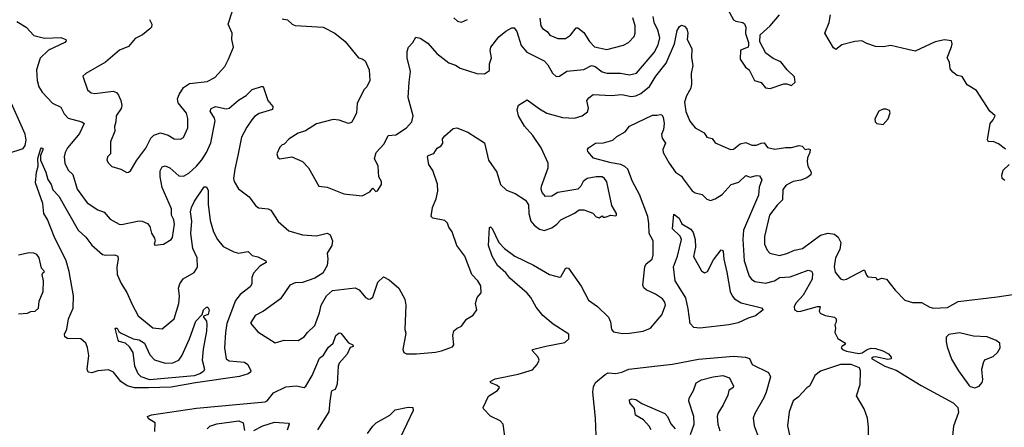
# Model space of a CAD drawing. Extents: x 1690054 to 1842981, y 782881 to 914114.
# Tile 583 of 656: x 1814033 to 1820477, y 840625 to 843294. Entities that reach past the tile are written whole.
import ezdxf

# ---------------------------------------------------------------- set-up
doc = ezdxf.new("R2010")
doc.units = 0

msp = doc.modelspace()

# ---------------------------------------------------------------- linework, layer by layer
at = {"layer": '0CON10XD'}
for points in [[(1814883.3, 843295), (1814898.8, 843265), (1814896.2, 843245), (1814885, 843233.3), (1814835.8, 843194.2), (1814789.5, 843170.5), (1814745, 843119.2), (1814686.2, 843095), (1814593.8, 843015), (1814465, 842941.2), (1814446.7, 842925), (1814476, 842835), (1814500, 842815), (1814525, 842810), (1814645, 842826.9), (1814667.4, 842817.4), (1814680.6, 842800.6), (1814694.2, 842765), (1814701.2, 842731.2), (1814697.8, 842712.2), (1814664.3, 842665), (1814662, 842625), (1814652.5, 842595), (1814655.7, 842565), (1814627.1, 842495), (1814626.2, 842415), (1814606.7, 842395), (1814604, 842375), (1814613.3, 842355), (1814635, 842332.5), (1814695.8, 842315.8), (1814735, 842293.3), (1814745, 842296.2), (1814758, 842305), (1814800, 842375), (1814857.9, 842452.1), (1814891.8, 842518.2), (1814911.6, 842538.4), (1814955, 842553.3), (1815005, 842537.8), (1815045, 842514), (1815085, 842511.2), (1815105, 842523.3), (1815132.9, 842585), (1815132.7, 842647.3), (1815125, 842681.2), (1815070.3, 842750.3), (1815066.2, 842775), (1815076.4, 842805), (1815105, 842849.5), (1815143.3, 842876.7), (1815260.6, 842889.4), (1815310, 842915), (1815375, 842986.7), (1815398.6, 843035), (1815431.9, 843115), (1815420.8, 843165), (1815422.5, 843205), (1815397.1, 843265), (1815424.5, 843345)], [(1818665.7, 843365.7), (1818704.1, 843294.1), (1818720, 843285), (1818766, 843276), (1818777.3, 843267.3), (1818786, 843245), (1818784.1, 843204.1), (1818803.3, 843145), (1818803, 843127), (1818800, 843115), (1818751.2, 843095), (1818747.5, 843035), (1818782.7, 842982.7), (1818806.7, 842965), (1818842.5, 842895), (1818885, 842883.3), (1818915, 842847.5), (1818945, 842843.8), (1819035, 842873.3), (1819055, 842873.3), (1819085, 842862.5), (1819107.5, 842885), (1819105, 842920), (1819055.8, 842965.8), (1819015, 843017.5), (1818965, 843040), (1818916, 843075), (1818878.3, 843148.3), (1818880, 843195), (1818945, 843253.3), (1819006, 843325)], [(1814015, 843282.5), (1814075, 843244.2), (1814125, 843190.8), (1814195, 843173.3), (1814302.7, 843177.3), (1814335.8, 843165), (1814338, 843155), (1814328.8, 843145), (1814222.5, 843095), (1814167, 843043), (1814143.4, 842965), (1814147.3, 842895), (1814158.2, 842855), (1814179.6, 842819.6), (1814248.5, 842748.5), (1814301.7, 842721.7), (1814325, 842678.6), (1814349.8, 842649.8), (1814440, 842625), (1814454, 842615), (1814425, 842549.2), (1814381.8, 842498.2), (1814345.5, 842455), (1814330.5, 842425), (1814324.6, 842395), (1814329.1, 842355), (1814349.2, 842309.2), (1814380.5, 842280.5), (1814410, 842185), (1814473.8, 842095), (1814545, 842048.9), (1814585, 842033.6), (1814625, 841988.6), (1814685, 841954.5), (1814698.2, 841951.8), (1814815, 841976.4), (1814835, 841974.4), (1814868.7, 841958.7), (1814885, 841940), (1814895.6, 841895.6), (1814916.1, 841863.9), (1814920, 841845), (1814914, 841824), (1814918.3, 841818.3), (1814975, 841824.2), (1815025, 841854), (1815032.2, 841867.8), (1815046.4, 841955), (1815042.4, 841982.4), (1815027.5, 842015), (1815026.4, 842055), (1814965.3, 842195.3), (1814952, 842265), (1814951.9, 842305), (1814965, 842330), (1814985, 842338.1), (1815015, 842323.5), (1815075, 842271.5), (1815105, 842269.2), (1815140.3, 842289.8), (1815190.9, 842335), (1815225, 842376.5), (1815255.9, 842424.1), (1815285, 842487.1), (1815312.2, 842632.2), (1815308.7, 842648.7), (1815280.6, 842695), (1815286.6, 842713.4), (1815314.6, 842725.4), (1815385, 842710.4), (1815405, 842714.6), (1815465, 842768), (1815515, 842797.1), (1815555, 842836.9), (1815615, 842857.5), (1815626.1, 842856.1), (1815658, 842765), (1815690, 842725), (1815687.5, 842705), (1815600.3, 842679.7), (1815570.5, 842659.5), (1815551.9, 842638.1), (1815518.8, 842591.2), (1815484.7, 842525.3), (1815460.8, 842405), (1815440.9, 842315), (1815433.3, 842255), (1815436.7, 842235), (1815465, 842185.6), (1815535, 842134.2), (1815576.8, 842076.8), (1815595, 842062.9), (1815660, 842055), (1815677.3, 842047.3), (1815723.6, 841973.6), (1815795, 841912.5), (1815885, 841885.6), (1815975, 841878.9), (1816045, 841896.7), (1816064.2, 841885), (1816080.6, 841845), (1816075, 841816.2), (1816044.5, 841765), (1816050, 841725), (1816045.6, 841685), (1816018, 841635), (1815965, 841602.5), (1815885, 841573.3), (1815835, 841570), (1815800, 841555), (1815739.2, 841465), (1815628.8, 841385), (1815573.7, 841356.3), (1815543.3, 841306.7), (1815590.6, 841250.6), (1815705, 841176.9), (1815765, 841195.6), (1815855, 841192.5), (1815895, 841216.2), (1815916, 841245), (1815965, 841291.2), (1815995.6, 841375), (1816005.6, 841425), (1816041.2, 841485), (1816079.3, 841520.7), (1816228.7, 841538.7), (1816255, 841526), (1816296.2, 841475), (1816315, 841464.2), (1816330, 841465), (1816344, 841476), (1816378, 841575), (1816415, 841611.2), (1816450.3, 841590.3), (1816514.2, 841535), (1816553.8, 841463.8), (1816560.4, 841425), (1816554.4, 841265), (1816559.2, 841240.8), (1816540.8, 841135), (1816546.2, 841115), (1816565.5, 841105.5), (1816630, 841105), (1816755, 841116.7), (1816794.2, 841125), (1816865, 841152.5), (1816873.8, 841165), (1816867.8, 841225), (1816874.4, 841255.6), (1816895.6, 841274.4), (1816925, 841286), (1816957.8, 841332.2), (1817001.3, 841358.7), (1817026, 841395), (1817016, 841435), (1817026.1, 841473.9), (1817053.3, 841505), (1817050.7, 841550.7), (1817031.2, 841585), (1816993.3, 841625), (1816945.5, 841745), (1816894.7, 841814.7), (1816863.1, 841905), (1816841.9, 841935), (1816832.6, 841962.6), (1816815, 841978.1), (1816737.5, 841995), (1816726.2, 842005), (1816734.4, 842065), (1816759.1, 842120.9), (1816770.4, 842170.4), (1816767.8, 842217.8), (1816736.8, 842306.8), (1816710, 842345), (1816701.2, 842395), (1816707.5, 842405), (1816742.9, 842417.1), (1816765, 842452.5), (1816792, 842468), (1816801.4, 842485), (1816801.2, 842515), (1816815, 842533.8), (1816869.3, 842580.7), (1816895, 842586.2), (1816965, 842557.5), (1817075, 842486.7), (1817100.6, 842375), (1817155.6, 842295), (1817179.2, 842215), (1817218.5, 842178.5), (1817275.7, 842155.7), (1817343, 842113), (1817362.5, 842082.5), (1817364.3, 842025), (1817378.6, 841975), (1817399.2, 841949.2), (1817435, 841922), (1817465.8, 841914.2), (1817515, 841932), (1817548, 841955), (1817575, 841983.8), (1817665, 842026.2), (1817695, 842048), (1817725, 842048.6), (1817749.4, 842039.4), (1817785, 842026.7), (1817805, 842003.3), (1817825, 841997.5), (1817845, 842010), (1817851.7, 842001.7), (1817865, 842000), (1817903, 842013), (1817935, 842010), (1817940, 842015), (1817940, 842025), (1817907.7, 842077.7), (1817875, 842233.3), (1817860, 842255), (1817845, 842264.2), (1817805, 842264.6), (1817746.3, 842253.7), (1817720.8, 842235), (1817705, 842203.8), (1817685, 842183.3), (1817555, 842162.5), (1817515, 842138), (1817475, 842136.7), (1817452.3, 842162.3), (1817446, 842185), (1817449.2, 842205), (1817492.2, 842325), (1817491.5, 842355), (1817446.9, 842455), (1817392.3, 842535), (1817336.5, 842596.5), (1817298.6, 842665), (1817290, 842705), (1817297.5, 842735), (1817355, 842770), (1817435, 842710), (1817483.1, 842683.1), (1817585, 842652.9), (1817665, 842649.1), (1817715, 842665.5), (1817749.2, 842690.8), (1817755.6, 842715), (1817744.4, 842765), (1817757, 842783), (1817785.5, 842804.5), (1817905, 842798), (1817975, 842805.3), (1818035, 842791.3), (1818065, 842794.6), (1818099.4, 842810.6), (1818155, 842857.1), (1818197.6, 842925), (1818265, 843010.5), (1818318.6, 843135), (1818336.2, 843223.8), (1818351.2, 843248.8), (1818365, 843258.5), (1818385, 843252.7), (1818399.4, 843235), (1818405.4, 843205), (1818401.8, 843165), (1818432.1, 843105), (1818429.6, 843045), (1818438.9, 842995), (1818428, 842942), (1818430.3, 842875)], [(1815750.6, 843300.6), (1815785, 843294.2), (1815815.7, 843265.7), (1815835, 843256), (1816020, 843245), (1816095, 843206), (1816162.4, 843152.4), (1816250, 843045), (1816275, 843038.8), (1816293.8, 843025), (1816320.6, 842965), (1816324, 842895), (1816306, 842855), (1816284.3, 842835), (1816240.8, 842745), (1816237.5, 842685), (1816221.2, 842651.2), (1816205, 842620), (1816185.9, 842614.1), (1816125, 842636), (1816085, 842640), (1815975, 842612), (1815904.2, 842565.8), (1815855, 842551.2), (1815797.5, 842515), (1815765, 842480), (1815750, 842475), (1815735, 842460), (1815716.7, 842415), (1815721.7, 842391.7), (1815735, 842383.3), (1815815, 842396.2), (1815885, 842365.8), (1815924.2, 842325), (1815990, 842205), (1816045, 842197.5), (1816154.1, 842154.1), (1816275, 842140), (1816323.6, 842166.4), (1816345, 842190), (1816365, 842170), (1816375, 842172.5), (1816400, 842215), (1816400, 842235), (1816383.3, 842265), (1816380, 842335), (1816355.8, 842385), (1816365.6, 842425), (1816418, 842482), (1816445, 842536.2), (1816495, 842541.1), (1816565, 842586), (1816598.6, 842625), (1816608.5, 842665), (1816576.2, 842785), (1816581.1, 842885), (1816591.9, 842955), (1816568.6, 843045), (1816568.6, 843085), (1816577.5, 843115), (1816605.4, 843144.6), (1816625, 843178.8), (1816655, 843172.9), (1816705, 843139.4), (1816762.4, 843072.4), (1816841.3, 843011.3), (1816885, 842995.8), (1816915, 842976), (1817025, 842941.4), (1817075, 842940), (1817108.8, 842961.2), (1817107.8, 843005), (1817120, 843045), (1817111.4, 843091.4), (1817116.4, 843115), (1817168.7, 843181.3), (1817215, 843218.9), (1817255, 843241.2), (1817270, 843240), (1817286.5, 843216.5), (1817314.5, 843125), (1817351.7, 843081.7), (1817465.8, 843025.8), (1817489.2, 842999.2), (1817520, 842945), (1817545, 842921.2), (1817565, 842923.8), (1817613.8, 842956.2), (1817725, 842967.4), (1817775, 842993.8), (1817798.6, 842988.6), (1817845, 842953.1), (1817875, 842943.1), (1817965, 842943.8), (1818025, 842934), (1818070, 842945), (1818185, 843078.9), (1818210.8, 843129.2), (1818223.1, 843175), (1818209.5, 843225), (1818185.8, 843275), (1818178.2, 843315)], [(1816875, 843306), (1816897.5, 843285), (1816925, 843278.8), (1816964.4, 843295.6)], [(1817438.2, 843305), (1817443.6, 843255), (1817455, 843236), (1817485, 843215.8), (1817503, 843193), (1817555, 843170.6), (1817605, 843170.4), (1817637.2, 843192.8), (1817675, 843240), (1817685, 843241.9), (1817725, 843210.4), (1817761.8, 843151.8), (1817795, 843115.5), (1817875, 843098.9), (1817985, 843126.7), (1818017.1, 843145), (1818055, 843184.2), (1818062.2, 843205), (1818060.8, 843255), (1818045, 843306.7)], [(1820485.9, 842445.9), (1820440.5, 842480.5), (1820405, 842496.2), (1820375, 842493.3), (1820367, 842507), (1820383.8, 842615), (1820405, 842637.5), (1820416.7, 842665), (1820383.3, 842695), (1820295, 842830), (1820235, 842867.5), (1820201.2, 842921.2), (1820169.3, 842929.3), (1820140.5, 842950.5), (1820123, 842973), (1820118, 843015), (1820104.3, 843045), (1820132.8, 843117.2), (1820136.9, 843135), (1820130.8, 843155), (1820085, 843163.3), (1820025, 843149.4), (1819895, 843087.8), (1819845, 843098.2), (1819735, 843124.4), (1819685, 843117.5), (1819635, 843118.9), (1819578, 843138), (1819545, 843156.7), (1819498.8, 843151.2), (1819415, 843129.6), (1819375, 843100), (1819359.8, 843109.8), (1819302.5, 843205), (1819331.9, 843275), (1819340.5, 843325)], [(1818430.3, 842875), (1818425.3, 842845), (1818397.8, 842795), (1818383.8, 842755), (1818392.3, 842692.3), (1818419.9, 842629.9), (1818455, 842585.5), (1818512.8, 842552.8), (1818530, 842525), (1818565, 842515.7), (1818585, 842487.5), (1818686.1, 842443.9), (1818705, 842446.7), (1818748.4, 842481.6), (1818785, 842490.4), (1818825, 842472.1), (1818855, 842472.1), (1818885, 842485.3), (1818905, 842486.8), (1818927.8, 842457.8), (1818975, 842445.8), (1819045, 842457.1), (1819085, 842456.7), (1819135, 842471.2), (1819155, 842465.6), (1819175, 842443.3), (1819195, 842448.6), (1819206, 842445), (1819205.6, 842425), (1819189.8, 842390.2), (1819186.2, 842365), (1819191.2, 842335), (1819212.2, 842295), (1819211.1, 842278.9), (1819185, 842257.9), (1819145, 842242.2), (1819095, 842235.4), (1819049.6, 842210.4), (1819028, 842182), (1819026.2, 842115), (1818990.8, 842079.2), (1818941.5, 842015), (1818908.8, 841875), (1818908.9, 841825), (1818925.7, 841785), (1818942, 841765), (1819005, 841750.6), (1819055, 841761.9), (1819104.7, 841785.3), (1819156, 841795), (1819275, 841883.1), (1819324, 841896), (1819365, 841888.9), (1819390.4, 841870.4), (1819406.4, 841835), (1819401.3, 841788.7), (1819371.5, 841735), (1819363.3, 841675), (1819370.7, 841640.7), (1819405, 841598), (1819425, 841590.8), (1819445, 841594.5), (1819555, 841653.8), (1819563.3, 841653.3), (1819575, 841620), (1819585, 841610.8), (1819635.9, 841605.9), (1819645, 841591.2), (1819675, 841600.8), (1819705.6, 841595.6), (1819762.1, 841522.1), (1819826.8, 841456.8), (1819877.3, 841442.7), (1819935, 841443.1), (1819990.8, 841410.8), (1820014.1, 841404.1), (1820105, 841410.1), (1820175, 841449.2), (1820430.4, 841479.6), (1820532.5, 841495)], [(1813955, 842418.2), (1814055, 842450), (1814068.7, 842471.3), (1814075.8, 842505), (1814067.8, 842545), (1813961.8, 842785)], [(1819685, 842606.7), (1819716.2, 842645), (1819730, 842685), (1819725, 842698.8), (1819705, 842709.2), (1819685, 842709.2), (1819656.2, 842695), (1819630, 842645), (1819631.9, 842625), (1819642, 842615), (1819685, 842606.7)], [(1817223, 840455), (1817196.9, 840645), (1817177.4, 840667.4), (1817115, 840697.1), (1817068.6, 840745), (1817067.1, 840755), (1817100.7, 840829.3), (1817160, 840865), (1817172.5, 840885), (1817157.7, 840897.7), (1817116.7, 840915), (1817112, 840925), (1817145, 840942.5), (1817295, 840971.8), (1817388.3, 841001.7), (1817420, 841035), (1817432.5, 841065), (1817427.5, 841085), (1817390, 841125), (1817390, 841135), (1817476, 841156), (1817600.7, 841179.3), (1817626.9, 841205), (1817626.7, 841235), (1817525, 841300.8), (1817456.2, 841356.2), (1817412.4, 841412.4), (1817377.5, 841475), (1817355, 841502.7), (1817242, 841602), (1817215.7, 841635.7), (1817160, 841685), (1817125.5, 841745), (1817101.1, 841815), (1817107.5, 841932.5), (1817115, 841937.5), (1817125, 841926.7), (1817168.6, 841835), (1817205.5, 841795.5), (1817274.6, 841744.6), (1817395, 841686.9), (1817500, 841625), (1817567, 841607), (1817575, 841610), (1817605, 841663.8), (1817615, 841670), (1817625, 841666.2), (1817708.8, 841548.8), (1817755, 841457.5), (1817815, 841415.7), (1817885.8, 841345), (1817900, 841315), (1817907.1, 841265), (1817920.3, 841250.3), (1817978.8, 841238.8), (1818025, 841240.2), (1818114.4, 841255), (1818162.2, 841275), (1818235, 841362), (1818259.1, 841425), (1818255.5, 841445), (1818240.6, 841465), (1818195, 841497.1), (1818132.5, 841525), (1818118.3, 841538.3), (1818112.2, 841555), (1818124, 841676), (1818134.4, 841695), (1818171.9, 841725), (1818180, 841755), (1818180, 841845), (1818152.7, 841895), (1818149.8, 841959.8), (1818143.2, 842005), (1818090.1, 842150.1), (1818044.6, 842235), (1818012.9, 842315), (1817993.5, 842333.5), (1817966.6, 842346.6), (1817905, 842355.9), (1817788.1, 842388.1), (1817750.5, 842430.5), (1817750, 842445), (1817756.7, 842455), (1817802.5, 842485), (1817855, 842488.6), (1817914.2, 842505.8), (1817941.2, 842528.8), (1817995, 842558.8), (1818025, 842596.7), (1818175, 842669.2), (1818205, 842668), (1818225, 842674.2), (1818235, 842670.8), (1818245, 842656.2), (1818251.1, 842615), (1818246.2, 842575), (1818233.3, 842543.3), (1818238.3, 842518.3), (1818260.8, 842485), (1818242.2, 842445), (1818245.6, 842425), (1818284.1, 842354.1), (1818325.9, 842295.9), (1818365, 842270), (1818375, 842252), (1818435, 842173.3), (1818455, 842160.6), (1818499.2, 842149.2), (1818529.7, 842119.7), (1818555, 842110.8), (1818585, 842120.8), (1818631.7, 842148.3), (1818690, 842215), (1818738.8, 842231.2), (1818785, 842274), (1818815, 842262.2), (1818855, 842274.4), (1818875, 842270.6), (1818890, 842245), (1818872.6, 842197.4), (1818868.5, 842145), (1818770.8, 841915), (1818765.9, 841855), (1818774.7, 841715.3), (1818806.5, 841615), (1818821.9, 841595), (1818845, 841580.5), (1818915, 841567.7), (1818974.2, 841585), (1819005, 841606.6), (1819075, 841611), (1819194.4, 841654.4), (1819215, 841647.5), (1819222.9, 841635), (1819218.9, 841595), (1819160.9, 841489.1), (1819115, 841440), (1819103.1, 841415), (1819104.6, 841394.6), (1819124.2, 841384.2), (1819144.7, 841384.7), (1819255.4, 841415.4), (1819272.5, 841415), (1819266.2, 841385), (1819272.7, 841372.7), (1819305, 841358), (1819365.8, 841345.8), (1819377.5, 841335), (1819376.4, 841313.6), (1819367.5, 841295), (1819372.5, 841275), (1819367.5, 841245), (1819387, 841207), (1819437.5, 841175), (1819432.5, 841165), (1819413.3, 841155), (1819410, 841145), (1819418.8, 841135), (1819445, 841123.3), (1819525, 841108.6), (1819547.1, 841112.9), (1819579.2, 841135), (1819605, 841143.2), (1819635, 841140.9), (1819682.9, 841125), (1819718.9, 841105), (1819736, 841085), (1819737.1, 841072.9), (1819715, 841069.4), (1819634.4, 841085.6), (1819620, 841085), (1819607.5, 841075), (1819695, 841026.2), (1819770, 841000), (1819932.2, 840897.8), (1820142.7, 840785), (1820174, 840755), (1820177.8, 840722.2), (1820145, 840632.5), (1820134.5, 840524.5)], [(1814785, 840882.6), (1814736.7, 840896.7), (1814694.4, 840925), (1814646, 840985), (1814615, 841001.4), (1814545, 840994.5), (1814505, 840980.9), (1814481.2, 840985), (1814473.5, 841005), (1814486.2, 841095), (1814477, 841147), (1814465, 841176.2), (1814433.4, 841203.4), (1814346.5, 841206.5), (1814328.1, 841218.1), (1814326.9, 841235), (1814341.5, 841268.5), (1814353.1, 841335), (1814383.8, 841405), (1814384.6, 841485), (1814356.1, 841645), (1814337.5, 841715), (1814257.9, 841875), (1814215.9, 841985), (1814190.6, 842025), (1814185, 842090), (1814135.6, 842225), (1814143.6, 842296.4), (1814154.5, 842335), (1814150.9, 842385), (1814168, 842445), (1814175, 842456), (1814183.3, 842453.3), (1814185, 842442.5), (1814170, 842405), (1814170, 842375), (1814204.5, 842295), (1814217.4, 842247.4), (1814239.4, 842215), (1814249.1, 842179.1), (1814288.6, 842138.6), (1814415.5, 841915), (1814465, 841869.5), (1814505, 841817.5), (1814575, 841757.5), (1814597.4, 841752.6), (1814655, 841754.5), (1814676.1, 841746.1), (1814678.2, 841725), (1814668.9, 841675), (1814671.5, 841625), (1814696.6, 841566.6), (1814735, 841508), (1814769.2, 841429.2), (1814807.5, 841355), (1814905, 841275.5), (1814965, 841270), (1815045, 841336), (1815074.4, 841435), (1815077.8, 841485), (1815071.5, 841535), (1815080, 841565), (1815102.5, 841597.5), (1815175, 841637.5), (1815195.8, 841674.2), (1815193.7, 841733.6), (1815166.2, 841795), (1815152, 841895), (1815158.8, 841975), (1815151.4, 842035), (1815158.2, 842065), (1815177.5, 842105), (1815240.9, 842199.1), (1815255, 842199.2), (1815267.3, 842175), (1815267.1, 842085), (1815279.1, 841979.1), (1815301.5, 841905), (1815327.8, 841855), (1815365, 841808.1), (1815435, 841774.5), (1815465, 841765.6), (1815527.5, 841775), (1815555, 841749.4), (1815592.2, 841742.2), (1815643.8, 841715), (1815646.2, 841705), (1815605, 841680), (1815562.5, 841635), (1815552.7, 841605), (1815551.9, 841565), (1815541.9, 841545), (1815475, 841494.6), (1815445.4, 841455), (1815389.7, 841305), (1815380, 841245), (1815373.5, 841145), (1815385, 841074), (1815405, 841059.4), (1815505, 841051.9), (1815525.7, 841035), (1815546.7, 840995), (1815543.1, 840985), (1815528.6, 840975), (1815472.1, 840957.9), (1815184.6, 840915.4), (1815025, 840888.5), (1814875, 840884.3), (1814785, 840882.6)], [(1820481.8, 842241.8), (1820463.2, 842253.2), (1820461.4, 842275), (1820470.3, 842309.7), (1820510, 842345)], [(1818485, 841274.4), (1818445, 841278.2), (1818420.9, 841305), (1818409.3, 841400.7), (1818393, 841473), (1818322.1, 841585), (1818312.6, 841675), (1818338.7, 841745), (1818364.6, 841855), (1818355.8, 841875.8), (1818306.5, 841925), (1818315, 842020), (1818350, 841995), (1818367.8, 841957.8), (1818425, 841923.3), (1818441, 841901), (1818454.3, 841855), (1818456.6, 841805), (1818443.2, 841743.2), (1818495, 841649.4), (1818515, 841636.9), (1818535, 841644), (1818575, 841721.2), (1818625, 841786), (1818635, 841783.3), (1818638.1, 841775), (1818641.4, 841725), (1818660.3, 841639.7), (1818682.3, 841515), (1818695.3, 841485.3), (1818712.2, 841465), (1818755, 841440), (1818887.2, 841407.2), (1818900, 841395), (1818850, 841355), (1818800.5, 841339.5), (1818735, 841308.7), (1818675, 841295.9), (1818485, 841274.4)], [(1814025, 841367.5), (1814083, 841373), (1814105, 841383.3), (1814135, 841385.7), (1814155.7, 841405), (1814159.5, 841450.5), (1814187.5, 841515), (1814188.8, 841585), (1814180, 841625), (1814183.3, 841636.7), (1814195.8, 841645), (1814176.1, 841666.1), (1814161.1, 841735), (1814145, 841756.9), (1814125, 841765.6), (1814095, 841767.5), (1814025, 841752.5)], [(1814885, 840934.9), (1814828.6, 840955), (1814808.8, 840975), (1814786.8, 841025), (1814775.5, 841115.5), (1814751.3, 841151.3), (1814725, 841176.7), (1814685, 841187.5), (1814676.4, 841196.4), (1814657.5, 841275), (1814670, 841275), (1814681.2, 841251.2), (1814693.1, 841243.1), (1814774.6, 841204.6), (1814815, 841196.6), (1814850, 841175), (1814885, 841099.2), (1814916.3, 841066.3), (1814984.6, 841044.6), (1815035, 841046.2), (1815074.3, 841065), (1815095, 841091.9), (1815145, 841203.8), (1815185, 841319.2), (1815226.7, 841363.3), (1815236.2, 841395), (1815255, 841411.2), (1815265, 841411.2), (1815272.5, 841395), (1815267.4, 841362.6), (1815237, 841353), (1815236.2, 841345), (1815255, 841320), (1815257, 841297), (1815255.4, 841255.4), (1815234, 841136), (1815227.6, 841065), (1815242.7, 841005), (1815235, 840989.4), (1815212.7, 840975), (1815175, 840962.2), (1814885, 840934.9)], [(1814918.3, 840598.3), (1814918.8, 840655), (1814875, 840679.2), (1814870, 840695), (1814895, 840706.5), (1815190.7, 840749.3), (1815638.5, 840791.5), (1815652.9, 840797.1), (1815695, 840849.4), (1815775, 840890), (1815845, 840895.7), (1815895, 840886.2), (1815905.8, 840894.2), (1815946.2, 840965), (1815995, 841076.7), (1816022, 841098), (1816053, 841147), (1816085, 841175.8), (1816102, 841225), (1816125, 841244.3), (1816135, 841242), (1816185, 841178), (1816212.5, 841165), (1816216.2, 841155), (1816195, 841146.7), (1816176.1, 841103.9), (1816123.6, 841045), (1816117.5, 841025), (1816111.7, 840908.3), (1816097.3, 840872.7), (1816075, 840862.5), (1816071.2, 840855), (1816063.5, 840795), (1816057.3, 840725), (1815982.5, 840607.5)], [(1820285, 840884), (1820313.3, 840895), (1820332.3, 840917.7), (1820337.5, 840935), (1820330.6, 841005), (1820343.3, 841055), (1820355, 841068), (1820405, 841088.8), (1820433.3, 841115), (1820451.2, 841145), (1820447.8, 841175), (1820425, 841193.3), (1820365, 841216.7), (1820275, 841222.3), (1820185, 841244.3), (1820115, 841231.9), (1820097.3, 841215), (1820096.7, 841185), (1820102.4, 841152.4), (1820131.6, 841071.6), (1820176.6, 840995), (1820245, 840900.8), (1820255, 840892), (1820285, 840884)], [(1817805, 840570), (1817802.5, 840685), (1817784.6, 840855), (1817789.4, 840890.6), (1817802, 840918), (1817865, 840971.2), (1817885, 840980.8), (1817935, 840977.9), (1817974.6, 840985.4), (1818020, 841005), (1818207.3, 841027.3), (1818305, 841038), (1818475, 841071.7), (1818705, 841090.9), (1818782.5, 841085), (1818810, 841075), (1818827.5, 841035), (1818935, 840983.3), (1818947.9, 840955), (1818917.7, 840855), (1818902.8, 840817.2), (1818844.2, 840715), (1818834.3, 840685), (1818840, 840635), (1818866.7, 840565)], [(1819588.9, 840515), (1819589.6, 840625), (1819581.1, 840685), (1819560, 840745), (1819510.5, 840830.5), (1819534, 840905), (1819536.2, 840995), (1819528.8, 841015), (1819475, 841036.2), (1819405, 841036.4), (1819275, 840991.4), (1819237, 840963), (1819205, 840896.2), (1819185, 840883.8), (1819128.9, 840821.1), (1819095, 840797.8), (1819068.4, 840725), (1819057.3, 840635), (1819080.6, 840535)], [(1818422.7, 840577.3), (1818447.6, 840645), (1818445.3, 840695.3), (1818412.2, 840795), (1818415.7, 840815), (1818443.8, 840866.2), (1818460, 840915), (1818496.2, 840935), (1818571.2, 840955), (1818635, 840964), (1818678.2, 840948.2), (1818704.2, 840895), (1818702, 840885), (1818675, 840866), (1818667.5, 840835), (1818638, 840772), (1818601.5, 840715), (1818598.2, 840695), (1818603.2, 840645), (1818615, 840602.5)], [(1818165, 840608.8), (1818153, 840633), (1818115, 840674.2), (1818064.5, 840705), (1818057.3, 840747.3), (1818027.1, 840785), (1818024.2, 840805), (1818038.8, 840811.2), (1818065, 840807.1), (1818105, 840780.8), (1818255.7, 840715.7), (1818273.3, 840695), (1818295, 840647.1), (1818324.1, 840614.1)], [(1816310.3, 840585), (1816345, 840632.9), (1816367, 840653), (1816456.5, 840703.5), (1816491.5, 840738.5), (1816575, 840756.1), (1816606.2, 840755), (1816608.1, 840735), (1816525, 840560.8)], [(1815260, 840615), (1815278.1, 840631.9), (1815323.4, 840646.6), (1815467.8, 840667.8), (1815494.6, 840655), (1815503.8, 840603.8)], [(1815565, 840604.5), (1815625, 840633.5), (1815701.1, 840658.9), (1815792, 840652), (1815796.2, 840645), (1815784.4, 840605)]]:
    msp.add_lwpolyline(points, dxfattribs=at)

doc.saveas('drawing.dxf')
